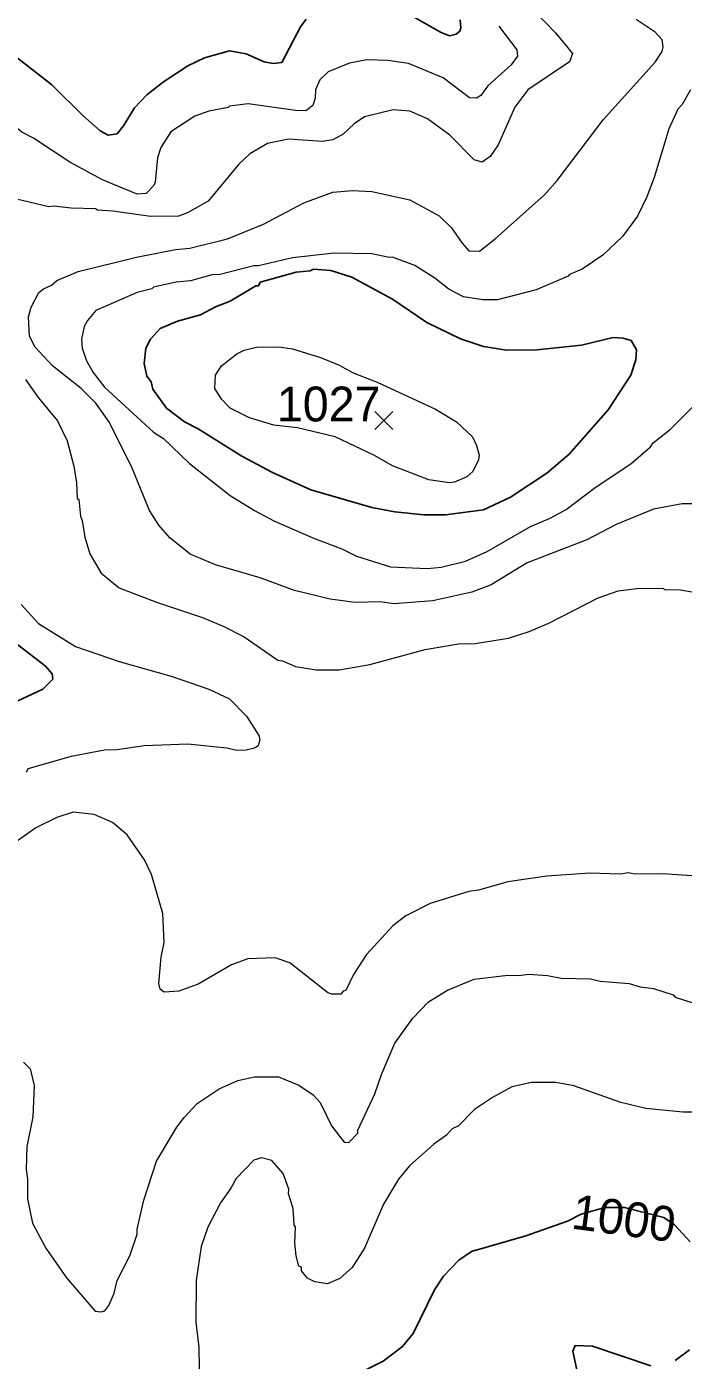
# Model space of a CAD drawing. Extents: x 265.7 to 292.1, y 7676.2 to 7704.2.
# Drawn here: x 285.646 to 287.156, y 7680.85 to 7683.915 of the extents above; entities that cross this region are included whole.
import ezdxf
from ezdxf.enums import TextEntityAlignment as Align

# ---------------------------------------------------------------- set-up
doc = ezdxf.new("R2010")
doc.units = 0
doc.header["$LTSCALE"] = 0.032
for name, color, linetype, lineweight in [('1', 7, 'Continuous', 25), ('2', 7, 'Continuous', 13), ('21', 7, 'Continuous', 25)]:
    doc.layers.add(name, color=color, linetype=linetype, lineweight=lineweight)
doc.layers.add('61', color=7, linetype='Continuous')

msp = doc.modelspace()

# ---------------------------------------------------------------- linework, layer by layer
at = {"layer": '1'}
for points in [[(286.643, 7683.9309), (286.6446, 7683.9117), (286.6422, 7683.9045), (286.6334, 7683.8974), (286.6183, 7683.8942), (286.5991, 7683.9013), (286.5177, 7683.9476)], [(286.2887, 7683.9325), (286.276, 7683.9149), (286.2329, 7683.8327), (286.2129, 7683.8303), (286.1922, 7683.8343), (286.1507, 7683.8527), (286.1124, 7683.859), (286.0549, 7683.8431), (286.0166, 7683.8247), (285.9608, 7683.788), (285.9225, 7683.7585), (285.8937, 7683.7282), (285.869, 7683.6867), (285.8538, 7683.6683), (285.8331, 7683.6659), (285.8147, 7683.6755), (285.7748, 7683.7106), (285.7038, 7683.7809), (285.5705, 7683.8846), (285.5506, 7683.8966), (285.486, 7683.9253)], [(285.537, 7682.5624), (285.6895, 7682.4451), (285.7046, 7682.4275), (285.7062, 7682.4155), (285.6831, 7682.3924), (285.5777, 7682.3429)], [(287.1713, 7681.1221), (287.1354, 7681.1612), (287.1109, 7681.1782), (287.0205, 7681.2009), (286.9752, 7681.2009), (286.9206, 7681.1858), (286.8896, 7681.1691), (286.7938, 7681.1356), (286.6686, 7681.0997), (286.6398, 7681.0797), (286.6047, 7681.043), (286.584, 7681.0119), (286.5345, 7680.9114), (286.5098, 7680.8811), (286.4659, 7680.8475), (286.3949, 7680.8124), (286.323, 7680.7853), (286.28, 7680.763), (286.2281, 7680.7247), (286.157, 7680.6497), (286.1227, 7680.5986), (286.11, 7680.585)], [(286.9119, 7680.8236), (286.9015, 7680.8707), (286.9071, 7680.8834), (286.947, 7680.8819), (287.0811, 7680.8372)], [(287.137, 7680.8491), (287.1697, 7680.8739)]]:
    msp.add_lwpolyline(points, dxfattribs=at)
msp.add_lwpolyline([(286.1826, 7683.3275), (286.1794, 7683.3196), (286.173, 7683.3196), (286.114, 7683.2837), (286.0805, 7683.2709), (286.0454, 7683.2526), (285.9927, 7683.2382), (285.9528, 7683.2215), (285.9304, 7683.1967), (285.9201, 7683.176), (285.9161, 7683.1409), (285.9225, 7683.1114), (285.932, 7683.0986), (285.936, 7683.0818), (285.9679, 7683.038), (286.0086, 7683.0068), (286.0406, 7682.9909), (286.1411, 7682.9278), (286.2113, 7682.8903), (286.2991, 7682.8504), (286.4395, 7682.8097), (286.4922, 7682.7994), (286.5592, 7682.793), (286.6087, 7682.793), (286.6965, 7682.8041), (286.7587, 7682.8337), (286.8417, 7682.8887), (286.8936, 7682.9326), (286.9829, 7683.034), (287.0348, 7683.1138), (287.0468, 7683.1489), (287.0484, 7683.172), (287.0356, 7683.1935), (287.0173, 7683.1991), (286.9949, 7683.2007), (286.9215, 7683.1832), (286.8194, 7683.172), (286.7492, 7683.1712), (286.6965, 7683.18), (286.6438, 7683.1975), (286.5664, 7683.235), (286.4874, 7683.2885), (286.3933, 7683.3388), (286.3454, 7683.3547), (286.3055, 7683.3579), (286.2975, 7683.3539), (286.2656, 7683.3507)], close=True, dxfattribs=at)
at = {"layer": '2'}
for points in [[(286.8122, 7683.9524), (286.8617, 7683.9006), (286.9008, 7683.8535), (286.8944, 7683.8343), (286.7986, 7683.7697), (286.7683, 7683.7298), (286.73, 7683.6436), (286.7116, 7683.6165), (286.6933, 7683.6037), (286.6749, 7683.6085), (286.6191, 7683.6652), (286.568, 7683.7027), (286.5273, 7683.721), (286.489, 7683.7234), (286.4228, 7683.7074), (286.3988, 7683.6915), (286.3741, 7683.6675), (286.3502, 7683.6548), (286.3262, 7683.6508), (286.248, 7683.6564), (286.2001, 7683.646), (286.1595, 7683.6229), (286.1339, 7683.5989), (286.0637, 7683.5135), (286.0158, 7683.4872), (285.9951, 7683.4792), (285.9304, 7683.4784), (285.8443, 7683.4912), (285.8092, 7683.4928), (285.8044, 7683.496), (285.7485, 7683.4976), (285.7086, 7683.5024), (285.6966, 7683.5008), (285.6065, 7683.5223)], [(285.7453, 7683.6037), (285.6615, 7683.6588), (285.6352, 7683.6723), (285.6168, 7683.6875), (285.4924, 7683.7426), (285.3894, 7683.7761), (285.2857, 7683.7992), (285.2059, 7683.8216), (285.166, 7683.8271), (285.0144, 7683.8646), (284.9202, 7683.9005), (284.8277, 7683.9412)], [(287.0013, 7682.7706), (286.9343, 7682.7355), (286.797, 7682.6829), (286.714, 7682.6318), (286.6694, 7682.615), (286.58, 7682.5951), (286.4906, 7682.5887), (286.4587, 7682.5927), (286.4012, 7682.5911), (286.3438, 7682.5991), (286.2616, 7682.619), (286.1826, 7682.6477), (286.0805, 7682.6781), (286.0222, 7682.7028), (285.9751, 7682.7403), (285.9496, 7682.769), (285.9288, 7682.8026), (285.8889, 7682.8999), (285.8363, 7683.0052), (285.8052, 7683.0499), (285.7716, 7683.0834), (285.7054, 7683.1353), (285.6655, 7683.1784), (285.6527, 7683.2039), (285.6504, 7683.2478), (285.6567, 7683.2702), (285.6743, 7683.3037), (285.6847, 7683.3125), (285.703, 7683.3204), (285.715, 7683.3316), (285.7645, 7683.3524), (285.8985, 7683.3851), (285.9879, 7683.4026), (286.0214, 7683.4058), (286.1076, 7683.4274), (286.1906, 7683.4609), (286.2831, 7683.5103), (286.3502, 7683.5343), (286.3949, 7683.5383), (286.4395, 7683.5359), (286.5273, 7683.5167), (286.5943, 7683.48), (286.6231, 7683.4529), (286.647, 7683.417), (286.663, 7683.3994), (286.6869, 7683.3986), (286.7236, 7683.4274), (286.8369, 7683.5287), (286.8657, 7683.5614), (286.9718, 7683.7011), (287.0915, 7683.8335), (287.1074, 7683.8575), (287.1098, 7683.8686), (287.1074, 7683.8846), (287.0915, 7683.9022), (287.0476, 7683.9317)], [(286.7316, 7683.9157), (286.7731, 7683.8615), (286.7747, 7683.8471), (286.7603, 7683.8271), (286.7061, 7683.7793), (286.6901, 7683.7569), (286.6805, 7683.7505), (286.6646, 7683.7513), (286.6039, 7683.7976), (286.5241, 7683.8303), (286.4763, 7683.8375), (286.4284, 7683.8383), (286.3885, 7683.8311), (286.339, 7683.8112), (286.3198, 7683.7928), (286.3103, 7683.7697), (286.3095, 7683.7505), (286.3039, 7683.7338), (286.2879, 7683.7218), (286.264, 7683.7226), (286.1555, 7683.7378), (286.1124, 7683.7322), (286.1092, 7683.729), (286.0645, 7683.721), (286.0326, 7683.709), (285.9775, 7683.6731), (285.9544, 7683.6372), (285.9472, 7683.6133)], [(287.1721, 7683.7697), (287.1529, 7683.7362), (287.1433, 7683.725), (287.1226, 7683.6803), (287.0891, 7683.5686), (287.0723, 7683.5239), (287.0508, 7683.4792), (287.0157, 7683.4329), (286.971, 7683.3899), (286.9231, 7683.3579), (286.8944, 7683.3452), (286.8912, 7683.3412), (286.8178, 7683.3101), (286.7284, 7683.2869), (286.6949, 7683.2869), (286.6502, 7683.2941), (286.6167, 7683.3117), (286.5848, 7683.3372), (286.5385, 7683.3659), (286.4874, 7683.3851), (286.4794, 7683.3843), (286.4395, 7683.393), (286.3534, 7683.3946), (286.2576, 7683.3835), (286.1794, 7683.3651), (286.1682, 7683.3651), (286.0876, 7683.3444), (286.0749, 7683.3452), (286.023, 7683.3308), (285.9895, 7683.3276), (285.9376, 7683.3164), (285.9336, 7683.3125), (285.9001, 7683.3037), (285.8052, 7683.2622), (285.786, 7683.2398), (285.778, 7683.2255), (285.7724, 7683.1968), (285.774, 7683.176), (285.7836, 7683.1465), (285.7988, 7683.1201), (285.8251, 7683.0866), (285.9376, 7682.9829), (285.9608, 7682.9685), (286.0206, 7682.9111), (286.114, 7682.8377), (286.1698, 7682.8026), (286.2145, 7682.7794), (286.3039, 7682.7403), (286.3709, 7682.7148), (286.4044, 7682.698), (286.4826, 7682.6733), (286.5672, 7682.6693), (286.5991, 7682.6725), (286.655, 7682.6861), (286.7045, 7682.7084), (286.8042, 7682.7658), (286.8497, 7682.785), (286.8864, 7682.8049), (286.9534, 7682.856), (287.0348, 7682.9103), (287.0803, 7682.9494), (287.0867, 7682.9582), (287.1266, 7682.9901), (287.1864, 7683.0499)], [(285.9472, 7683.6133), (285.9416, 7683.5574), (285.9384, 7683.5495), (285.9209, 7683.5311), (285.9001, 7683.5303), (285.8203, 7683.563), (285.7453, 7683.6037)], [(285.6432, 7683.1042), (285.6727, 7683.0627), (285.7166, 7683.0092), (285.7389, 7682.9629), (285.7541, 7682.9047), (285.7605, 7682.8664), (285.7621, 7682.8305), (285.7661, 7682.8281), (285.77, 7682.7898), (285.774, 7682.7802), (285.7796, 7682.7419), (285.7916, 7682.7036), (285.8171, 7682.6589), (285.8586, 7682.6254), (285.9448, 7682.5919), (286.0501, 7682.5568), (286.098, 7682.5368), (286.1459, 7682.5121), (286.2233, 7682.4586), (286.2345, 7682.457), (286.264, 7682.4443), (286.3119, 7682.4363), (286.3645, 7682.4363), (286.4348, 7682.4491), (286.5624, 7682.4834), (286.639, 7682.4961), (286.6773, 7682.4969), (286.7539, 7682.5097), (286.8018, 7682.5249), (286.8465, 7682.544), (286.9598, 7682.6023), (287.0061, 7682.6182), (287.0492, 7682.6238), (287.1082, 7682.6246), (287.113, 7682.6214), (287.1497, 7682.6206), (287.1976, 7682.6118)], [(287.2894, 7682.7108), (287.2431, 7682.769), (287.2104, 7682.8018), (287.1808, 7682.8185), (287.1529, 7682.8185), (287.0875, 7682.8057), (287.0013, 7682.7706)], [(285.6336, 7682.5871), (285.6735, 7682.5432), (285.7581, 7682.4906), (285.8586, 7682.4554), (285.9783, 7682.4219), (286.0645, 7682.3924), (286.1124, 7682.3701), (286.1515, 7682.3302), (286.1802, 7682.2855), (286.1818, 7682.2759), (286.1786, 7682.2623), (286.1698, 7682.2568), (286.1507, 7682.252), (286.1283, 7682.2512), (286.106, 7682.2567), (286.0166, 7682.2655), (285.9161, 7682.2623), (285.8538, 7682.2528), (285.8251, 7682.252), (285.7485, 7682.2376), (285.6488, 7682.2089), (285.6448, 7682.2009)], [(287.2088, 7681.9607), (287.1082, 7681.9679), (287.0436, 7681.9671), (287.03, 7681.9703), (287.0109, 7681.9671), (286.9407, 7681.9695), (286.8417, 7681.9623), (286.7523, 7681.9495), (286.6853, 7681.9304), (286.663, 7681.9272), (286.5736, 7681.8993), (286.5177, 7681.8713), (286.4882, 7681.8482), (286.4276, 7681.782), (286.3972, 7681.7365), (286.3797, 7681.6998), (286.3741, 7681.6982), (286.3685, 7681.691), (286.347, 7681.691), (286.3374, 7681.695), (286.2512, 7681.7628), (286.2177, 7681.7748), (286.1547, 7681.7724), (286.1172, 7681.7588), (286.0406, 7681.7141), (285.9959, 7681.6982), (285.9624, 7681.6958), (285.9528, 7681.703), (285.9496, 7681.7157), (285.9552, 7681.7764), (285.9624, 7681.8099), (285.9592, 7681.8769), (285.9328, 7681.9663), (285.9169, 7681.9998), (285.877, 7682.0573), (285.8435, 7682.086), (285.8012, 7682.1043), (285.7533, 7682.1091), (285.715, 7682.0972), (285.6671, 7682.0732)], [(285.6671, 7682.0732), (285.6192, 7682.0397), (285.5761, 7682.015), (285.5171, 7681.9679), (285.4708, 7681.924), (285.4421, 7681.8801), (285.4277, 7681.8466)], [(285.6384, 7681.5346), (285.6543, 7681.5194), (285.6631, 7681.4811), (285.6599, 7681.4093), (285.6464, 7681.3407), (285.6448, 7681.288), (285.648, 7681.2657), (285.648, 7681.221), (285.6591, 7681.1651), (285.6902, 7681.1077), (285.7373, 7681.0391), (285.8036, 7680.9625), (285.8171, 7680.9609), (285.8259, 7680.9632), (285.8347, 7680.9752), (285.8474, 7681.004), (285.8538, 7681.0327), (285.8834, 7681.0901), (285.9001, 7681.1396), (285.9001, 7681.1508), (285.9153, 7681.2178), (285.9448, 7681.3072), (285.9911, 7681.3854), (286.0078, 7681.4077), (286.0382, 7681.4396), (286.0884, 7681.4739), (286.1315, 7681.4931), (286.1698, 7681.5011), (286.2249, 7681.5011), (286.272, 7681.4819), (286.3047, 7681.4596), (286.3206, 7681.442), (286.347, 7681.3886), (286.3757, 7681.3511), (286.3869, 7681.3503), (286.4076, 7681.3718), (286.4076, 7681.3782), (286.4467, 7681.462), (286.4619, 7681.5067), (286.4922, 7681.5785), (286.5337, 7681.6359), (286.5696, 7681.6734), (286.6135, 7681.7006), (286.6749, 7681.7253), (286.7523, 7681.7349), (286.7779, 7681.7341), (286.8002, 7681.7373)], [(286.8002, 7681.7373), (286.8433, 7681.7341), (286.8752, 7681.7277), (286.9423, 7681.7261), (286.9646, 7681.7213), (287.0316, 7681.7157), (287.0564, 7681.7077)], [(287.0564, 7681.7077), (287.0875, 7681.7038), (287.1322, 7681.6894), (287.137, 7681.6846), (287.3253, 7681.624)], [(287.2551, 7681.4197), (287.1545, 7681.4197), (287.0699, 7681.4285), (287.0125, 7681.442), (286.904, 7681.4803), (286.8625, 7681.4883), (286.8066, 7681.4883), (286.7619, 7681.4779), (286.7172, 7681.454), (286.6757, 7681.4261), (286.639, 7681.3886), (286.6247, 7681.3814), (286.6111, 7681.367), (286.5824, 7681.3463), (286.5265, 7681.2968), (286.501, 7681.2657), (286.4667, 7681.2082), (286.4228, 7681.1077), (286.3941, 7681.063), (286.3661, 7681.0375), (286.3374, 7681.0255), (286.3087, 7681.0303), (286.2919, 7681.0383), (286.2783, 7681.055), (286.2776, 7681.0638), (286.272, 7681.0662), (286.2656, 7681.0901), (286.2624, 7681.1189), (286.264, 7681.1564), (286.2608, 7681.1612), (286.2584, 7681.1987), (286.248, 7681.2322), (286.2488, 7681.2433)], [(286.2488, 7681.2433), (286.2361, 7681.2792), (286.2097, 7681.3088), (286.1858, 7681.3152), (286.1682, 7681.3096), (286.1275, 7681.2673), (286.1156, 7681.2449)], [(286.1156, 7681.2449), (286.0916, 7681.2114), (286.0629, 7681.1556), (286.0469, 7681.1109), (286.0358, 7681.0327), (286.035, 7680.9369), (286.0422, 7680.8795), (286.0437, 7680.7821)]]:
    msp.add_lwpolyline(points, dxfattribs=at)
msp.add_lwpolyline([(286.2569, 7683.1743), (286.3214, 7683.1545), (286.3629, 7683.1377), (286.3965, 7683.1193), (286.4523, 7683.0978), (286.5864, 7683.0356), (286.6342, 7683.0068), (286.6709, 7682.9725), (286.6805, 7682.9526), (286.6861, 7682.9302), (286.6853, 7682.9191), (286.6717, 7682.8927), (286.6582, 7682.88), (286.6295, 7682.868), (286.6183, 7682.8664), (286.5704, 7682.8736), (286.4874, 7682.9055), (286.4459, 7682.9294), (286.355, 7682.9725), (286.2688, 7682.9925), (286.2145, 7682.9989), (286.1587, 7683.0156), (286.114, 7683.0379), (286.0948, 7683.0579), (286.0789, 7683.0834), (286.0805, 7683.1138), (286.094, 7683.1353), (286.1291, 7683.1632), (286.1459, 7683.1712), (286.1746, 7683.1784), (286.2257, 7683.1792)], close=True, dxfattribs=at)
at = {"layer": '21'}
for p, q in [((286.4468, 7683.0301), (286.488, 7682.9889)), ((286.488, 7683.0301), (286.4468, 7682.9889))]:
    msp.add_line(p, q, dxfattribs=at)

# ---------------------------------------------------------------- texts
at = {"layer": '61'}
msp.add_text('1027', height=0.08, dxfattribs=at).set_placement((286.3404, 7683.0076), align=Align.CENTER)
msp.add_text('1000', height=0.08, rotation=352.316, dxfattribs=at).set_placement((287.014, 7681.1369), align=Align.CENTER)

doc.saveas('drawing.dxf')
